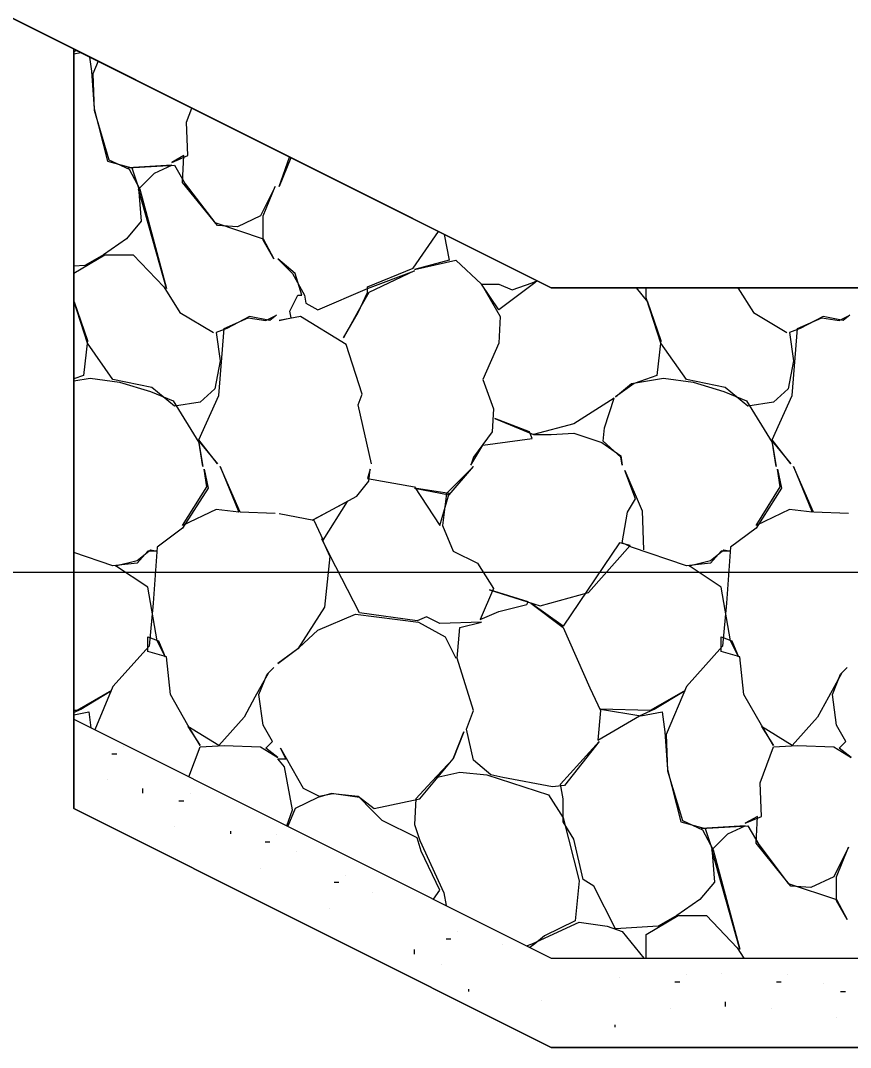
# Model space of a CAD drawing. Extents: x -192 to 2669, y -25 to 8040.
# Drawn here: x 107.129 to 110.226, y 5498.227 to 5502.058 of the extents above; entities that cross this region are included whole.
import ezdxf

# ---------------------------------------------------------------- set-up
doc = ezdxf.new("R2010")
doc.units = 0
for name, color, linetype in [('DESIGN - CENTERLINE - Proposed', 7, 'Continuous'), ('DESIGN - EARTHWORK - Shapes', 7, 'Continuous'), ('DESIGN - SHEET - Light Grid', 7, 'Continuous'), ('DESIGN - TRANSPORTATION - Proposed Layout Patterning', 7, 'Continuous'), ('DESIGN - TYPICAL - Finished Grade and Subgrade', 7, 'Continuous')]:
    doc.layers.add(name, color=color, linetype=linetype)

msp = doc.modelspace()

# ---------------------------------------------------------------- linework, layer by layer
for p, q in [((107.4699, 5499.3222), (107.4882, 5499.3222)), ((107.5126, 5499.3485), (107.5126, 5499.3485)), ((107.4531, 5499.225), (107.4531, 5499.225)), ((107.5857, 5499.175), (107.5857, 5499.1924)), ((107.7628, 5499.1732), (107.7628, 5499.1732)), ((107.7201, 5499.147), (107.7383, 5499.147)), ((107.7033, 5499.0497), (107.7033, 5499.0497)), ((107.9137, 5499.0235), (107.9137, 5499.033)), ((108.0844, 5499.0195), (108.0844, 5499.0195)), ((108.0417, 5498.9932), (108.06, 5498.9932)), ((108.1608, 5498.9576), (108.1608, 5498.9576)), ((108.0249, 5498.896), (108.0249, 5498.896)), ((108.3417, 5498.8693), (108.3417, 5498.8693)), ((108.2991, 5498.843), (108.3173, 5498.843)), ((108.4418, 5498.8051), (108.4418, 5498.8051)), ((108.2822, 5498.7458), (108.2822, 5498.7458)), ((108.7172, 5498.632), (108.7355, 5498.632)), ((108.7599, 5498.6583), (108.7599, 5498.6583)), ((108.5989, 5498.5749), (108.5989, 5498.5923)), ((108.9276, 5498.6097), (108.9276, 5498.6097)), ((108.7004, 5498.5348), (108.7004, 5498.5348)), ((109.3657, 5498.4879), (109.3657, 5498.4879)), ((109.614, 5498.4973), (109.614, 5498.4973)), ((109.747, 5498.5013), (109.747, 5498.5013)), ((109.9928, 5498.4973), (109.9928, 5498.4973)), ((108.8005, 5498.4443), (108.8005, 5498.4349)), ((109.5714, 5498.4711), (109.5896, 5498.4711)), ((109.9502, 5498.4711), (109.9684, 5498.4711)), ((110.1248, 5498.4663), (110.1248, 5498.4663)), ((110.1896, 5498.4353), (110.2079, 5498.4353)), ((109.0736, 5498.4009), (109.0736, 5498.4009)), ((109.7597, 5498.3793), (109.7597, 5498.3967)), ((109.5545, 5498.3738), (109.5545, 5498.3738)), ((109.9334, 5498.3738), (109.9334, 5498.3738)), ((110.1728, 5498.3381), (110.1728, 5498.3381)), ((109.3484, 5498.3019), (109.3484, 5498.3114))]:
    msp.add_line(p, q)
at = {"layer": 'DESIGN - CENTERLINE - Proposed'}
for points in [[(107.3276, 5500.5792), (107.3276, 5499.4511), (109.1099, 5498.56), (114.1099, 5498.56), (115.9926, 5499.1876), (115.9926, 5500.6294)], [(107.3276, 5500.2378), (107.3276, 5499.1178), (109.1099, 5498.2267), (114.1099, 5498.2267), (115.9926, 5498.8542), (115.9926, 5500.288)]]:
    msp.add_lwpolyline(points, dxfattribs=at)
at = {"layer": 'DESIGN - EARTHWORK - Shapes'}
for points in [[(111.6099, 5504.2099), (111.6099, 5501.06), (109.1099, 5501.06), (107.3276, 5501.9511), (102.6121, 5504.3089)], [(111.6099, 5501.06), (111.6099, 5498.2267), (109.1099, 5498.2267), (107.3276, 5499.1178), (107.3276, 5501.9511), (109.1099, 5501.06)]]:
    msp.add_lwpolyline(points, close=True, dxfattribs=at)
at = {"layer": 'DESIGN - SHEET - Light Grid'}
msp.add_line((0, 5500), (150, 5500), dxfattribs=at)
at = {"layer": 'DESIGN - TRANSPORTATION - Proposed Layout Patterning'}
for p, q in [((107.3322, 5501.9489), (107.3276, 5501.949)), ((107.3276, 5501.9417), (107.3375, 5501.9462)), ((107.3276, 5501.9331), (107.3539, 5501.938))]:
    msp.add_line(p, q, dxfattribs=at)
for points in [[(107.387, 5501.9215), (107.394, 5501.8687), (107.404, 5501.7287), (107.454, 5501.5337), (107.544, 5501.5087), (107.569, 5501.4337), (107.579, 5501.3087), (107.524, 5501.2437), (107.439, 5501.1837), (107.369, 5501.1437), (107.3276, 5501.1411)], [(107.4186, 5501.9057), (107.399, 5501.8587), (107.404, 5501.7237), (107.459, 5501.5387), (107.534, 5501.5037), (107.574, 5501.4287), (107.674, 5501.0587), (107.569, 5501.4287), (107.629, 5501.4887), (107.694, 5501.5187), (107.529, 5501.5087), (107.704, 5501.5187), (107.744, 5501.4487), (107.854, 5501.3037), (108.034, 5501.2437), (108.074, 5501.1687), (108.034, 5501.2387), (108.034, 5501.3287), (108.079, 5501.4387), (108.024, 5501.3287), (107.939, 5501.2887), (107.864, 5501.2937), (107.734, 5501.4537), (107.739, 5501.5537), (107.694, 5501.5287), (107.754, 5501.5537), (107.749, 5501.6787), (107.7683, 5501.7308)], [(108.1383, 5501.5458), (108.094, 5501.4387), (108.1332, 5501.5484)], [(108.439, 5500.4037), (108.389, 5500.6237), (108.404, 5500.6637), (108.344, 5500.8487), (108.174, 5500.9537), (108.094, 5500.9387), (108.139, 5500.9487), (108.134, 5500.9737), (108.164, 5501.0337), (108.179, 5501.0337), (108.154, 5501.1137), (108.089, 5501.1687), (108.144, 5501.1137), (108.189, 5501.0337), (108.194, 5501.0037), (108.239, 5500.9787), (108.424, 5501.0587), (108.599, 5501.1237), (108.429, 5501.0437), (108.389, 5500.9737), (108.334, 5500.8737), (108.389, 5500.9687), (108.424, 5501.0437), (108.424, 5501.0637), (108.594, 5501.1337), (108.6885, 5501.2707)], [(108.7107, 5501.2596), (108.729, 5501.1637), (108.599, 5501.1287), (108.754, 5501.1637), (108.849, 5501.0737), (108.919, 5500.9537), (108.914, 5500.8537), (108.854, 5500.7187), (108.894, 5500.6087), (108.889, 5500.5237), (108.819, 5500.4287), (108.809, 5500.3987), (108.854, 5500.4737), (109.039, 5500.4987), (109.029, 5500.5237), (108.899, 5500.5737), (109.044, 5500.5137), (109.109, 5500.5137), (109.194, 5500.5187), (109.299, 5500.4837), (109.369, 5500.4337), (109.374, 5500.3987), (109.369, 5500.4287), (109.304, 5500.4887), (109.309, 5500.5387), (109.344, 5500.6487), (109.194, 5500.5537), (109.044, 5500.5137)], [(107.3276, 5501.1158), (107.444, 5501.1837), (107.549, 5501.1837), (107.664, 5501.0637), (107.724, 5500.9687), (107.849, 5500.8937)], [(109.0577, 5501.0861), (109.049, 5501.0787), (108.914, 5500.9787), (108.849, 5501.0737), (108.914, 5501.0737), (108.964, 5501.0537), (109.039, 5501.0787), (109.0565, 5501.0867)], [(109.4266, 5501.06), (109.469, 5501.0087), (109.519, 5500.8637), (109.504, 5500.7337), (109.419, 5500.7037), (109.349, 5500.6537), (109.409, 5500.7037), (109.529, 5500.7237), (109.639, 5500.7087), (109.754, 5500.6737), (109.839, 5500.6387), (109.934, 5500.4837), (109.949, 5500.3937), (109.934, 5500.4887), (110.004, 5500.4037), (109.934, 5500.4937), (110.009, 5500.6587), (110.029, 5500.9087), (110.119, 5500.9487), (110.184, 5500.9387), (110.224, 5500.9587), (110.199, 5500.9387), (110.124, 5500.9537), (110.039, 5500.9087), (109.999, 5500.8937), (110.014, 5500.7887), (109.994, 5500.6837), (109.939, 5500.6337), (109.844, 5500.6187), (109.759, 5500.6887), (109.614, 5500.7187), (109.519, 5500.8537), (109.464, 5501.0237), (109.464, 5501.06)], [(109.8063, 5501.06), (109.864, 5500.9687), (109.989, 5500.8937)], [(109.8136, 5501.06), (109.814, 5501.0587), (109.8136, 5501.06)], [(107.3276, 5500.7134), (107.389, 5500.7237), (107.499, 5500.7087), (107.614, 5500.6737), (107.699, 5500.6387), (107.794, 5500.4837), (107.809, 5500.3937), (107.794, 5500.4887), (107.864, 5500.4037), (107.794, 5500.4937), (107.869, 5500.6587), (107.889, 5500.9087), (107.979, 5500.9487), (108.044, 5500.9387), (108.084, 5500.9587), (108.059, 5500.9387), (107.984, 5500.9537), (107.899, 5500.9087), (107.859, 5500.8937), (107.874, 5500.7887), (107.854, 5500.6837), (107.799, 5500.6337), (107.704, 5500.6187), (107.619, 5500.6887), (107.474, 5500.7187), (107.379, 5500.8537), (107.3276, 5501.0124)], [(107.3276, 5501.0103), (107.329, 5501.0087), (107.379, 5500.8637), (107.364, 5500.7337), (107.3276, 5500.7208)], [(108.079, 5500.2187), (107.949, 5500.2237), (107.874, 5500.3937), (107.944, 5500.2237), (107.859, 5500.2337), (107.734, 5500.1737), (107.824, 5500.3187), (107.814, 5500.3837), (107.829, 5500.3137), (107.734, 5500.1637), (107.639, 5500.0937), (107.624, 5499.8837), (107.609, 5499.7237), (107.474, 5499.5737), (107.4065, 5499.4117)], [(108.094, 5500.2187), (108.224, 5500.1937), (108.259, 5500.1187), (108.349, 5500.2637), (108.219, 5500.1937), (108.384, 5500.2837), (108.429, 5500.3387), (108.434, 5500.3837), (108.424, 5500.3487), (108.599, 5500.3187), (108.694, 5500.1737), (108.729, 5500.2937), (108.599, 5500.3137), (108.729, 5500.2887), (108.819, 5500.3937), (108.719, 5500.2937), (108.704, 5500.1737), (108.744, 5500.0787), (108.834, 5500.0337), (108.894, 5499.9387), (108.844, 5499.8237), (108.914, 5499.8537), (109.019, 5499.8787), (109.024, 5499.8887), (108.879, 5499.9337), (109.069, 5499.8737), (109.249, 5499.9237), (109.404, 5500.0987), (109.364, 5500.1087), (109.154, 5499.7987), (109.034, 5499.8837), (109.154, 5499.7937), (109.254, 5499.5687), (109.294, 5499.4837), (109.284, 5499.3737), (109.439, 5499.4637), (109.494, 5499.4887), (109.609, 5499.5587), (109.479, 5499.4837), (109.294, 5499.4887), (109.444, 5499.4637), (109.524, 5499.4787), (109.534, 5499.4037), (109.544, 5499.2637), (109.594, 5499.0687), (109.684, 5499.0437), (109.709, 5498.9687), (109.719, 5498.8437), (109.664, 5498.7787), (109.579, 5498.7187), (109.509, 5498.6787), (109.349, 5498.6687), (109.269, 5498.8287), (109.229, 5498.8537), (109.194, 5499.0037), (109.154, 5499.0687), (109.154, 5499.1537), (109.144, 5499.2087), (109.289, 5499.3687), (109.159, 5499.2037), (109.114, 5499.1987), (108.929, 5499.2337), (108.884, 5499.2437), (108.819, 5499.2987), (108.794, 5499.4137), (108.819, 5499.4837), (108.759, 5499.6787), (108.769, 5499.7937), (108.849, 5499.8137), (108.694, 5499.8087), (108.644, 5499.8337), (108.609, 5499.8187), (108.394, 5499.8487), (108.284, 5500.0637), (108.254, 5500.1237), (108.284, 5500.0587), (108.264, 5499.8687), (108.164, 5499.7137), (108.089, 5499.6587), (108.169, 5499.7187), (108.239, 5499.7837), (108.379, 5499.8437), (108.614, 5499.8137), (108.714, 5499.7587), (108.754, 5499.6787)], [(110.219, 5500.2187), (110.089, 5500.2237), (110.014, 5500.3937), (110.084, 5500.2237), (109.999, 5500.2337), (109.874, 5500.1737), (109.964, 5500.3187), (109.954, 5500.3837), (109.969, 5500.3137), (109.874, 5500.1637), (109.779, 5500.0937), (109.764, 5499.8837), (109.749, 5499.7237), (109.614, 5499.5737), (109.539, 5499.3937), (109.544, 5499.2587), (109.599, 5499.0737), (109.674, 5499.0387), (109.714, 5498.9637), (109.814, 5498.5937), (109.709, 5498.9637), (109.769, 5499.0237), (109.834, 5499.0537), (109.669, 5499.0437), (109.844, 5499.0537), (109.884, 5498.9837), (109.994, 5498.8387), (110.174, 5498.7787), (110.214, 5498.7037), (110.174, 5498.7737), (110.174, 5498.8637), (110.219, 5498.9737), (110.164, 5498.8637), (110.079, 5498.8237), (110.004, 5498.8287), (109.874, 5498.9887), (109.879, 5499.0887), (109.834, 5499.0637), (109.894, 5499.0887), (109.889, 5499.2137), (109.939, 5499.3487), (110.029, 5499.3537), (110.164, 5499.3487), (110.229, 5499.3087), (110.184, 5499.3437), (110.209, 5499.3687), (110.174, 5499.4287), (110.159, 5499.5437), (110.189, 5499.6187), (110.214, 5499.6437), (110.194, 5499.6237), (110.144, 5499.5337), (110.104, 5499.4587), (110.009, 5499.3537), (109.894, 5499.4237), (109.939, 5499.3537), (109.894, 5499.4287), (109.829, 5499.5437), (109.814, 5499.6837), (109.744, 5499.7037), (109.744, 5499.7587), (109.784, 5499.7437), (109.809, 5499.6837), (109.779, 5499.7437), (109.744, 5499.9437), (109.624, 5500.0237), (109.704, 5500.0437), (109.754, 5500.0837), (109.779, 5500.0787), (109.744, 5500.0787), (109.704, 5500.0337), (109.614, 5500.0237), (109.409, 5500.0937), (109.374, 5500.1087), (109.394, 5500.2237), (109.424, 5500.2737), (109.384, 5500.3787), (109.449, 5500.2287), (109.454, 5500.0837)], [(107.7574, 5499.2363), (107.799, 5499.3487), (107.889, 5499.3537), (108.024, 5499.3487), (108.089, 5499.3087), (108.044, 5499.3437), (108.069, 5499.3687), (108.034, 5499.4287), (108.019, 5499.5437), (108.049, 5499.6187), (108.074, 5499.6437), (108.054, 5499.6237), (108.004, 5499.5337), (107.964, 5499.4587), (107.869, 5499.3537), (107.754, 5499.4237), (107.799, 5499.3537), (107.754, 5499.4287), (107.689, 5499.5437), (107.674, 5499.6837), (107.604, 5499.7037), (107.604, 5499.7587), (107.644, 5499.7437), (107.669, 5499.6837), (107.639, 5499.7437), (107.604, 5499.9437), (107.484, 5500.0237), (107.564, 5500.0437), (107.614, 5500.0837), (107.639, 5500.0787), (107.604, 5500.0787), (107.564, 5500.0337), (107.474, 5500.0237), (107.3276, 5500.0736)], [(107.3276, 5499.4767), (107.354, 5499.4887), (107.469, 5499.5587), (107.339, 5499.4837), (107.3276, 5499.484)], [(107.3276, 5499.4681), (107.384, 5499.4787), (107.392, 5499.419)], [(108.1226, 5499.0537), (108.144, 5499.1137), (108.114, 5499.2737), (108.089, 5499.3037), (108.119, 5499.3037), (108.099, 5499.3437), (108.184, 5499.1937), (108.244, 5499.1637), (108.294, 5499.1737), (108.389, 5499.1637), (108.449, 5499.1187), (108.619, 5499.1537), (108.744, 5499.3037), (108.784, 5499.4037), (108.744, 5499.3037), (108.664, 5499.2187), (108.604, 5499.1537), (108.599, 5499.0587), (108.619, 5498.9987), (108.709, 5498.8037), (108.7181, 5498.7559)], [(108.679, 5499.2337), (108.769, 5499.2537), (108.869, 5499.2437), (109.099, 5499.1687), (109.154, 5499.0837), (109.214, 5498.8487), (109.199, 5498.6987), (109.084, 5498.6437), (109.049, 5498.6137), (109.0303, 5498.5998)], [(108.6706, 5498.7797), (108.694, 5498.8137), (108.624, 5498.9587), (108.609, 5499.0087), (108.479, 5499.0737), (108.439, 5499.1137), (108.394, 5499.1587), (108.289, 5499.1737), (108.239, 5499.1587), (108.154, 5499.1187), (108.1263, 5499.0518)], [(109.464, 5498.56), (109.464, 5498.6487), (109.584, 5498.7187), (109.689, 5498.7187), (109.804, 5498.5987), (109.8284, 5498.56)], [(109.0171, 5498.6064), (109.039, 5498.6137), (109.214, 5498.6937), (109.319, 5498.6787), (109.374, 5498.6587), (109.4555, 5498.56)]]:
    msp.add_lwpolyline(points, dxfattribs=at)
at = {"layer": 'DESIGN - TYPICAL - Finished Grade and Subgrade'}
for q in [(102.1008, 5504.5646), (114.1099, 5501.06)]:
    msp.add_line((109.1099, 5501.06), q, dxfattribs=at)
msp.add_lwpolyline([(107.3276, 5501.9511), (107.3276, 5499.1178), (109.1099, 5498.2267), (114.1099, 5498.2267), (115.9926, 5498.8542), (115.9926, 5501.6876)], dxfattribs=at)

doc.saveas('drawing.dxf')
